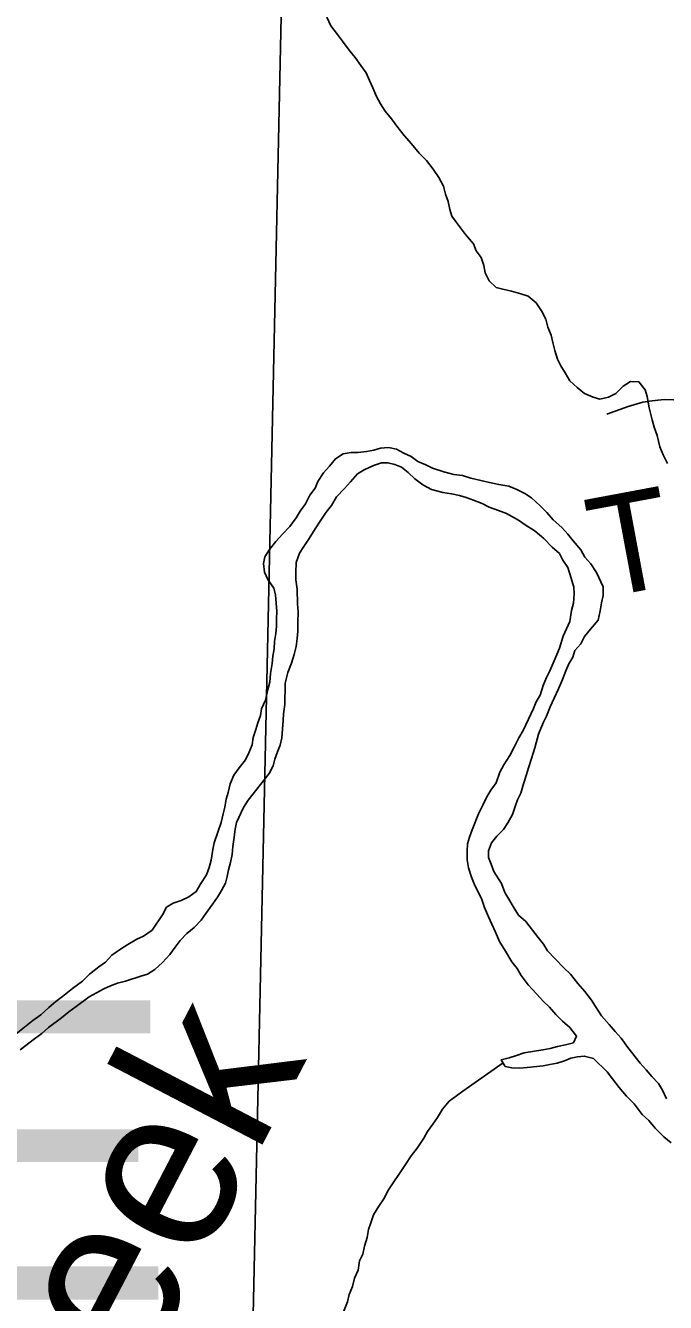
# Model space of a CAD drawing. Extents: x -3.3 to 34, y 0 to 56.8.
# Drawn here: x -2.54 to -2.175, y 29.951 to 30.679 of the extents above; entities that cross this region are included whole.
import ezdxf

# ---------------------------------------------------------------- set-up
doc = ezdxf.new("R2010")
doc.units = 0
for name, color, linetype in [('GM_X_Corporation', 7, 'Continuous'), ('GM_X_Major_River', 7, 'Continuous'), ('GM_X_Township_Road', 7, 'Continuous'), ('GM_X_Township_Road_Text', 7, 'Continuous'), ('GM_X_Township_Text', 7, 'Continuous'), ('GT_Project_Cells', 7, 'Continuous'), ('GT_Project_Soil_Layers', 7, 'Continuous')]:
    doc.layers.add(name, color=color, linetype=linetype)

msp = doc.modelspace()

# ---------------------------------------------------------------- linework, layer by layer
at = {"layer": 'GM_X_Corporation'}
for points in [[(-3.30393, 30.76526), (-3.30393, 29.75009), (-2.4143, 29.73246), (-2.39277, 30.73672)], [(-2.39277, 30.73672), (-1.36367, 30.70347), (-1.39177, 29.70668), (-2.4143, 29.73246)]]:
    msp.add_lwpolyline(points, close=True, dxfattribs=at)
at = {"layer": 'GM_X_Major_River'}
for points in [[(-2.39757, 30.32772), (-2.39687, 30.33228), (-2.39655, 30.33646), (-2.39661, 30.34063), (-2.39629, 30.34481), (-2.39717, 30.35428), (-2.39798, 30.35807), (-2.40146, 30.36295), (-2.40341, 30.3671), (-2.40386, 30.37203), (-2.40315, 30.37583), (-2.40055, 30.38004), (-2.39682, 30.38465), (-2.39309, 30.38887), (-2.38897, 30.3931), (-2.38525, 30.39809), (-2.38302, 30.40191), (-2.38005, 30.40613), (-2.37746, 30.4111), (-2.37448, 30.41493), (-2.37301, 30.41875), (-2.36967, 30.42373), (-2.36631, 30.42757), (-2.36295, 30.43179), (-2.35844, 30.4345), (-2.3539, 30.43533), (-2.35011, 30.43538), (-2.34518, 30.43583), (-2.34102, 30.43664), (-2.33725, 30.43783), (-2.3327, 30.43827), (-2.32814, 30.4372), (-2.32394, 30.43498), (-2.31974, 30.43314), (-2.31591, 30.43016), (-2.31134, 30.42832), (-2.30752, 30.42648), (-2.30104, 30.42429), (-2.29534, 30.42285), (-2.2904, 30.42216), (-2.28583, 30.42071), (-2.27518, 30.4182), (-2.26985, 30.41713), (-2.26415, 30.41607), (-2.25958, 30.41424), (-2.255, 30.41203), (-2.25117, 30.40942), (-2.24618, 30.40494), (-2.24234, 30.40119), (-2.23887, 30.39707), (-2.23388, 30.39258), (-2.23042, 30.38884), (-2.22733, 30.38508), (-2.22309, 30.37983), (-2.22076, 30.37569), (-2.2173, 30.37194), (-2.2142, 30.36705), (-2.21029, 30.35876), (-2.21023, 30.35382), (-2.21131, 30.34964), (-2.21201, 30.34507), (-2.21307, 30.33975), (-2.21756, 30.33475), (-2.22091, 30.33053), (-2.22313, 30.32633), (-2.22649, 30.32249), (-2.22758, 30.31868), (-2.2298, 30.31485), (-2.23164, 30.31103), (-2.23347, 30.30607), (-2.23568, 30.30073), (-2.23826, 30.29538), (-2.24047, 30.29042), (-2.24267, 30.28507), (-2.24452, 30.28126), (-2.24708, 30.27477), (-2.24925, 30.26715), (-2.25107, 30.26105), (-2.25289, 30.25571), (-2.25398, 30.25191), (-2.2558, 30.24657), (-2.25725, 30.24124), (-2.25909, 30.23742), (-2.26056, 30.2336), (-2.26201, 30.22903), (-2.26461, 30.22444), (-2.26721, 30.22061), (-2.27095, 30.21676), (-2.27393, 30.21293), (-2.27576, 30.20835), (-2.27571, 30.20455), (-2.27414, 30.20078), (-2.27257, 30.19663), (-2.26831, 30.18986), (-2.26634, 30.18457), (-2.26402, 30.18081), (-2.26169, 30.17667), (-2.25859, 30.17178), (-2.25437, 30.16804), (-2.24742, 30.15903), (-2.24434, 30.15528)], [(-2.41266, 30.2372), (-2.40073, 30.25254), (-2.39851, 30.25675), (-2.39743, 30.26056), (-2.39596, 30.26475), (-2.3945, 30.26857), (-2.39342, 30.27275), (-2.39279, 30.28263), (-2.39246, 30.28643), (-2.39178, 30.29175), (-2.39183, 30.29554), (-2.39151, 30.29972), (-2.39156, 30.30389), (-2.39013, 30.30999), (-2.38792, 30.31533), (-2.38648, 30.32028), (-2.3854, 30.32485), (-2.3847, 30.32941), (-2.38438, 30.33359), (-2.38445, 30.33852), (-2.38415, 30.3446), (-2.38459, 30.34915), (-2.3847, 30.35749), (-2.38553, 30.36279), (-2.38559, 30.36697), (-2.38529, 30.37266), (-2.38346, 30.378), (-2.38086, 30.38183), (-2.37789, 30.38643), (-2.37455, 30.39178), (-2.3712, 30.39676), (-2.36823, 30.40136), (-2.36525, 30.40519), (-2.36228, 30.41017), (-2.35779, 30.41478), (-2.35443, 30.41862), (-2.35032, 30.42323), (-2.34656, 30.42556), (-2.34129, 30.42791), (-2.33676, 30.42949), (-2.33297, 30.42954), (-2.32916, 30.42846), (-2.32535, 30.42699), (-2.32152, 30.42401), (-2.31767, 30.42027), (-2.31308, 30.41692), (-2.30811, 30.41433), (-2.30164, 30.41252), (-2.2967, 30.41183), (-2.29214, 30.41075), (-2.28833, 30.40967), (-2.28414, 30.40821), (-2.27919, 30.40638), (-2.27537, 30.40415), (-2.27003, 30.40233), (-2.26546, 30.4005), (-2.25858, 30.3968), (-2.25476, 30.39419), (-2.24902, 30.39048), (-2.24404, 30.38637), (-2.23942, 30.3815), (-2.2352, 30.37777), (-2.23325, 30.374), (-2.23054, 30.36986), (-2.22856, 30.36382), (-2.22698, 30.35853), (-2.22692, 30.35473), (-2.22723, 30.34942), (-2.22831, 30.34523), (-2.22937, 30.33914), (-2.23305, 30.33074), (-2.23523, 30.32388), (-2.23817, 30.31663), (-2.24074, 30.31091), (-2.24259, 30.30708), (-2.24442, 30.30251), (-2.24625, 30.29717), (-2.24847, 30.29334), (-2.24994, 30.28953), (-2.25289, 30.28342), (-2.25583, 30.27692), (-2.25843, 30.27271), (-2.26101, 30.26737), (-2.2636, 30.26278), (-2.26695, 30.25742), (-2.26916, 30.25321), (-2.27136, 30.24711), (-2.27433, 30.2429), (-2.27656, 30.23907), (-2.27877, 30.23487), (-2.28136, 30.22952), (-2.28502, 30.22036), (-2.28649, 30.21617), (-2.28757, 30.21236), (-2.2879, 30.20818), (-2.28783, 30.20325), (-2.28701, 30.19871), (-2.28542, 30.19342), (-2.28385, 30.18964), (-2.27956, 30.1806), (-2.27799, 30.17606)], [(-2.54584, 30.10332), (-2.53534, 30.11182), (-2.53083, 30.11491), (-2.52634, 30.11915), (-2.52222, 30.12262), (-2.51846, 30.12533), (-2.51284, 30.12996), (-2.5072, 30.13421), (-2.50308, 30.13806), (-2.49783, 30.14231), (-2.49408, 30.14501), (-2.49034, 30.14886), (-2.48545, 30.15234), (-2.48132, 30.15505), (-2.47606, 30.15816), (-2.47228, 30.15973), (-2.4674, 30.16321), (-2.46145, 30.17202), (-2.45923, 30.17623), (-2.45547, 30.17856), (-2.45094, 30.18014), (-2.44642, 30.1821), (-2.44229, 30.18519), (-2.4397, 30.18978), (-2.43635, 30.19476), (-2.43489, 30.19895), (-2.43381, 30.20314), (-2.43276, 30.20922), (-2.43205, 30.21303), (-2.42986, 30.21951), (-2.42803, 30.22447), (-2.42696, 30.22941), (-2.42588, 30.23322), (-2.42518, 30.23779), (-2.42409, 30.2416), (-2.42302, 30.24654), (-2.42081, 30.25151), (-2.41784, 30.25572), (-2.41411, 30.26033), (-2.41226, 30.26415), (-2.41043, 30.26872), (-2.40973, 30.27291), (-2.40827, 30.27748), (-2.40718, 30.28129), (-2.40572, 30.28549), (-2.40502, 30.28929), (-2.40281, 30.29425), (-2.40138, 30.30035), (-2.40029, 30.30453), (-2.39998, 30.30947), (-2.39892, 30.31518), (-2.3986, 30.31935), (-2.3979, 30.32354), (-2.39757, 30.32772)], [(-2.5427, 30.09502), (-2.53444, 30.1012), (-2.53031, 30.10429), (-2.52656, 30.10776), (-2.51905, 30.11318), (-2.51493, 30.11665), (-2.5108, 30.11974), (-2.50329, 30.12516), (-2.49501, 30.12982), (-2.49124, 30.13139), (-2.48709, 30.13297), (-2.48256, 30.13417), (-2.47387, 30.13694), (-2.4701, 30.13813), (-2.46596, 30.14085), (-2.46146, 30.1447), (-2.45736, 30.14931), (-2.45438, 30.15353), (-2.4514, 30.15736), (-2.44766, 30.16121), (-2.44353, 30.16468), (-2.43942, 30.16891), (-2.43682, 30.17274), (-2.43272, 30.17811), (-2.43012, 30.18194), (-2.42789, 30.18577), (-2.42567, 30.18997), (-2.42459, 30.19378), (-2.42388, 30.19758), (-2.4228, 30.20177), (-2.42172, 30.20634), (-2.4214, 30.2109), (-2.42072, 30.21622), (-2.42002, 30.22078), (-2.41931, 30.22459), (-2.41526, 30.23299), (-2.41266, 30.2372)], [(-2.27799, 30.17606), (-2.27564, 30.17078), (-2.27369, 30.16664), (-2.27173, 30.16211), (-2.26938, 30.15683), (-2.26589, 30.15119), (-2.2624, 30.14516), (-2.25931, 30.14141), (-2.25699, 30.13727), (-2.25312, 30.13201), (-2.24812, 30.12677), (-2.24466, 30.12302), (-2.24082, 30.11928), (-2.23735, 30.11515), (-2.23351, 30.11141), (-2.22929, 30.10767), (-2.22543, 30.10279), (-2.22727, 30.09897), (-2.23181, 30.09777), (-2.23634, 30.09695), (-2.2405, 30.09576), (-2.24466, 30.09494), (-2.25526, 30.09328), (-2.25978, 30.0917), (-2.26394, 30.0905), (-2.26847, 30.0893), (-2.26615, 30.08554), (-2.26235, 30.08483), (-2.25779, 30.08451), (-2.25363, 30.08495), (-2.24454, 30.08584), (-2.24076, 30.08664), (-2.2366, 30.08746), (-2.23244, 30.08866), (-2.22867, 30.09023), (-2.22489, 30.09104), (-2.2211, 30.09147), (-2.21578, 30.09003), (-2.20809, 30.08254), (-2.205, 30.07841), (-2.20115, 30.07353), (-2.19691, 30.06866), (-2.19268, 30.06416), (-2.18805, 30.05815), (-2.18421, 30.05479), (-2.18074, 30.05029), (-2.17574, 30.04542), (-2.17152, 30.04207)], [(-2.24434, 30.15528), (-2.24201, 30.15151), (-2.23778, 30.14702), (-2.23278, 30.14178), (-2.22894, 30.13803), (-2.22469, 30.13278), (-2.22084, 30.12828), (-2.21699, 30.1234), (-2.21466, 30.11964), (-2.21118, 30.11437), (-2.20694, 30.1095), (-2.20347, 30.10537), (-2.20001, 30.10163), (-2.19615, 30.09637), (-2.1892, 30.08736), (-2.18573, 30.08361), (-2.18265, 30.07986), (-2.1788, 30.07574), (-2.17648, 30.07197), (-2.17414, 30.06707)]]:
    msp.add_lwpolyline(points, dxfattribs=at)
at = {"layer": 'GM_X_Township_Road'}
msp.add_lwpolyline([(-2.20827, 30.45721), (-2.19598, 30.46163), (-2.18776, 30.46398), (-2.18396, 30.46461), (-2.17909, 30.46525), (-2.17538, 30.46561), (-2.16517, 30.46515)], dxfattribs=at)
at = {"layer": 'GT_Project_Soil_Layers'}
for points in [[(-2.36786, 30.68331), (-2.36552, 30.67841), (-2.36166, 30.67353), (-2.35895, 30.66977), (-2.35509, 30.66451), (-2.35162, 30.66039), (-2.34853, 30.65587), (-2.34544, 30.65174), (-2.34348, 30.64721), (-2.34153, 30.64307), (-2.33957, 30.63816), (-2.33724, 30.63402), (-2.33453, 30.62988), (-2.33105, 30.62538), (-2.32796, 30.62125), (-2.32372, 30.61599), (-2.31949, 30.61112), (-2.31524, 30.60586), (-2.31102, 30.60175), (-2.30716, 30.59686), (-2.30406, 30.59198), (-2.30134, 30.58708), (-2.30014, 30.58254), (-2.29857, 30.57839), (-2.29775, 30.57385), (-2.29656, 30.57007), (-2.29386, 30.56631), (-2.28884, 30.55955), (-2.28422, 30.5543), (-2.28264, 30.55015), (-2.27994, 30.54639)], [(-2.27994, 30.54639), (-2.27836, 30.54186), (-2.27755, 30.5377), (-2.27521, 30.53318), (-2.27137, 30.52943), (-2.26756, 30.52835), (-2.26262, 30.52728), (-2.25729, 30.52583), (-2.2531, 30.52437), (-2.2485, 30.52064), (-2.2454, 30.51613), (-2.24306, 30.51123), (-2.24186, 30.50669), (-2.23991, 30.50217), (-2.23909, 30.498), (-2.23789, 30.49347), (-2.23631, 30.48856), (-2.23437, 30.48479), (-2.23203, 30.48065), (-2.22932, 30.47613), (-2.2251, 30.47239), (-2.22088, 30.46904), (-2.21592, 30.46683), (-2.21212, 30.46574), (-2.2072, 30.46695), (-2.20306, 30.4689), (-2.19894, 30.47314), (-2.19481, 30.47585), (-2.18988, 30.47553), (-2.1864, 30.47103), (-2.18521, 30.46725), (-2.18399, 30.46082), (-2.18238, 30.45401), (-2.18119, 30.44985), (-2.1796, 30.44494), (-2.178, 30.43851), (-2.17605, 30.43399), (-2.1737, 30.42908)], [(-2.26738, 30.08753), (-2.29023, 30.07155), (-2.29398, 30.06884), (-2.29811, 30.06575), (-2.30184, 30.06114), (-2.30481, 30.05655), (-2.30742, 30.05272), (-2.31039, 30.0485), (-2.31262, 30.04468), (-2.31633, 30.03893), (-2.31969, 30.03471), (-2.32303, 30.02974), (-2.32675, 30.02399), (-2.32972, 30.01978), (-2.33269, 30.01518), (-2.33528, 30.01021), (-2.33826, 30.006), (-2.34123, 30.00103), (-2.34268, 29.99645), (-2.34415, 29.99264), (-2.34484, 29.98807), (-2.34629, 29.98312), (-2.34737, 29.97856), (-2.34921, 29.97474), (-2.3499, 29.96941), (-2.35211, 29.96483), (-2.35319, 29.96026), (-2.35502, 29.95568), (-2.3561, 29.95149), (-2.3583, 29.94577)]]:
    msp.add_lwpolyline(points, dxfattribs=at)

# ---------------------------------------------------------------- texts
at = {"layer": 'GM_X_Township_Road_Text'}
msp.add_text('T', height=0.05682, rotation=10.58332, dxfattribs=at).set_placement((-2.21238, 30.35211))
at = {"layer": 'GM_X_Township_Text'}
msp.add_text('WAYNE', height=0.170455, rotation=0.00001, dxfattribs=at).set_placement((-3.29001, 29.95274))
at = {"layer": 'GT_Project_Cells'}
msp.add_text('Creek', height=0.094674, rotation=62.5028, dxfattribs=at).set_placement((-2.53513, 29.79005))

doc.saveas('drawing.dxf')
